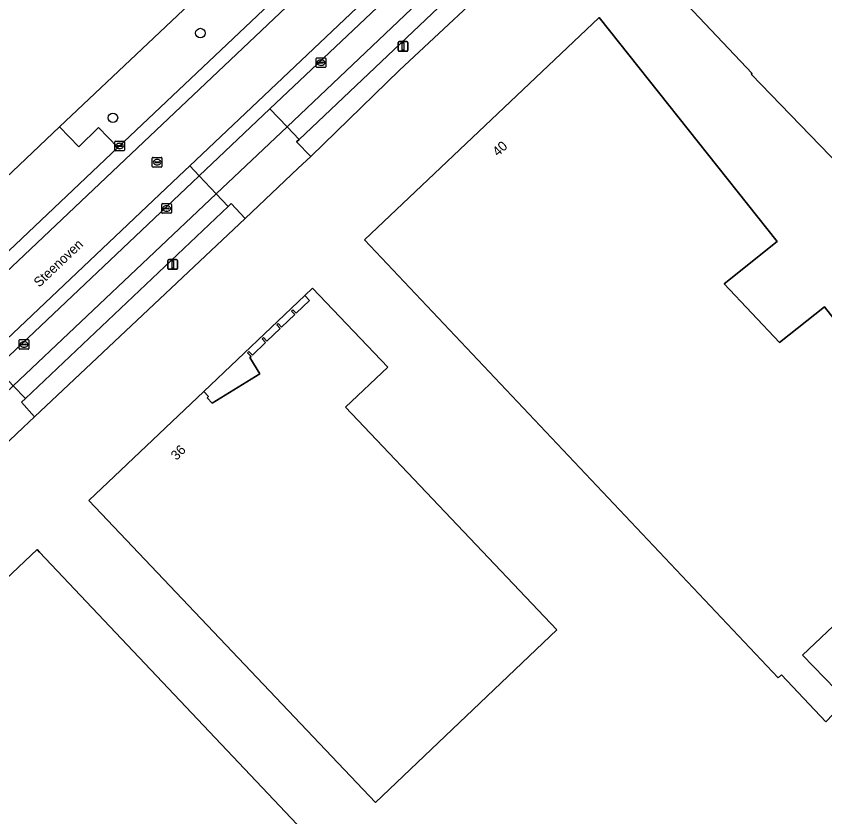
# Model space of a CAD drawing. Extents: x 156702 to 158052, y 387630 to 388992.
# Drawn here: x 157710.6 to 157794.6, y 388328.3 to 388411.3 of the extents above; entities that cross this region are included whole.
import ezdxf

# ---------------------------------------------------------------- set-up
doc = ezdxf.new("R2010")
doc.units = 0
for name, color, linetype in [('IMGEO_Berm_groen', 7, 'Continuous'), ('IMGEO_Boom', 7, 'Continuous'), ('IMGEO_Erf', 7, 'Continuous'), ('IMGEO_Groenvoorziening', 7, 'Continuous'), ('IMGEO_Kolk', 7, 'Continuous'), ('IMGEO_Lichtmast', 7, 'Continuous'), ('IMGEO_Openbare_ruimte_label', 7, 'Continuous'), ('IMGEO_Pand', 7, 'Continuous'), ('IMGEO_Pand_nummerreeks', 7, 'Continuous'), ('IMGEO_Pand_overbouw', 7, 'Continuous'), ('IMGEO_Parkeervlak_open', 7, 'Continuous'), ('IMGEO_Rijbaan_lokaal_gesloten', 7, 'Continuous'), ('IMGEO_Rijbaan_lokaal_open', 7, 'Continuous'), ('IMGEO_Rioolput', 7, 'Continuous'), ('IMGEO_Voetpad_open', 7, 'Continuous')]:
    doc.layers.add(name, color=color, linetype=linetype)

msp = doc.modelspace()

# ---------------------------------------------------------------- linework, layer by layer
at = {"layer": 'IMGEO_Berm_groen'}
msp.add_lwpolyline([(157772.807, 388446.508), (157769.024, 388450.72), (157715.141, 388399.858), (157717.133, 388397.781), (157719.197, 388399.804), (157721.207, 388397.728)], close=True, dxfattribs=at)
at = {"layer": 'IMGEO_Boom'}
for centre in [(157729.754, 388409.596), (157720.687, 388400.808)]:
    msp.add_circle(centre, 0.489, dxfattribs=at)
at = {"layer": 'IMGEO_Erf'}
for points in [[(157828.567, 388476.717), (157827.02, 388475.574), (157819.744, 388469.314), (157819.109, 388469.983), (157810.78, 388462.732), (157797.894, 388450.521), (157792.808, 388445.559), (157792.292, 388445.075), (157782.368, 388435.768), (157780.291, 388433.819), (157770.375, 388424.519), (157762.137, 388416.71), (157750.411, 388405.749), (157741.215, 388396.791), (157739.918, 388395.57), (157734.391, 388390.366), (157712.553, 388369.817), (157711.355, 388368.682), (157705.627, 388363.261), (157681.507, 388340.173), (157681.329, 388340.003), (157675.827, 388334.804), (157653.403, 388313.608)], [(157627.449, 388318.044), (157654.429, 388341.395), (157664.141, 388350.795), (157692.355, 388378.104), (157701.62, 388386.983), (157703.834, 388389.244), (157706.743, 388391.918), (157715.141, 388399.858), (157769.024, 388450.72), (157770.108, 388451.766), (157788.87, 388469.419)]]:
    msp.add_lwpolyline(points, dxfattribs=at)
for points in [[(157828.903, 388399.086), (157819.659, 388390.335), (157810.015, 388381.225), (157800.203, 388391.612), (157786.92, 388405.336), (157787, 388405.411), (157776.631, 388416.385), (157786.895, 388426.115), (157787.273, 388425.716), (157790.124, 388428.402), (157789.758, 388428.796), (157800.014, 388438.514), (157800.858, 388437.621), (157810.402, 388427.538), (157805.987, 388423.319), (157811.695, 388417.284)], [(157806.234, 388360.185), (157809.591, 388362.808), (157810.178, 388362.057), (157792.22, 388345.104), (157796.799, 388340.392), (157796.228, 388339.804), (157794.642, 388338.17), (157790.051, 388343.057), (157789.718, 388342.742), (157746.795, 388388.164), (157771.153, 388411.207), (157789.607, 388387.965), (157784.094, 388383.587), (157789.838, 388377.519), (157794.502, 388381.196), (157801.581, 388372.219), (157797.749, 388369.197)], [(157766.761, 388347.717), (157747.912, 388329.809), (157718.168, 388361.134), (157730.101, 388372.436), (157730.596, 388371.913), (157730.458, 388371.783), (157730.995, 388371.216), (157735.928, 388374.253), (157734.902, 388375.963), (157735.012, 388376.068), (157734.656, 388376.445), (157734.801, 388376.582), (157735.157, 388376.207), (157736.525, 388377.514), (157736.173, 388377.885), (157736.318, 388378.023), (157736.67, 388377.652), (157738.04, 388378.961), (157737.695, 388379.325), (157737.84, 388379.462), (157738.185, 388379.099), (157739.556, 388380.409), (157739.216, 388380.768), (157739.361, 388380.905), (157739.701, 388380.547), (157741.072, 388381.858), (157740.599, 388382.381), (157741.409, 388383.159), (157749.206, 388374.95), (157744.833, 388370.797)], [(157760.718, 388305.402), (157736.41, 388282.4), (157688.517, 388333.056), (157712.821, 388356.047), (157713.077, 388355.777), (157737.37, 388330.09)]]:
    msp.add_lwpolyline(points, close=True, dxfattribs=at)
at = {"layer": 'IMGEO_Groenvoorziening'}
for points in [[(157741.215, 388396.791), (157750.411, 388405.749), (157762.137, 388416.71), (157760.733, 388418.234), (157760.352, 388417.858), (157740.012, 388398.572), (157739.731, 388398.3)], [(157712.553, 388369.817), (157734.391, 388390.366), (157732.958, 388391.909), (157732.641, 388391.608), (157711.595, 388371.705), (157711.202, 388371.333)]]:
    msp.add_lwpolyline(points, close=True, dxfattribs=at)
at = {"layer": 'IMGEO_Kolk'}
for p, q in [((157741.769, 388406.1), (157741.769, 388406.952)), ((157741.844, 388407.026), (157742.696, 388407.026)), ((157742.028, 388406.52), (157742.028, 388406.532)), ((157742.466, 388406.483), (157742.068, 388406.483)), ((157742.071, 388406.569), (157742.469, 388406.569)), ((157742.257, 388406.806), (157742.282, 388406.806)), ((157742.512, 388406.532), (157742.512, 388406.52)), ((157742.77, 388406.952), (157742.77, 388406.1)), ((157742.696, 388406.026), (157741.844, 388406.026)), ((157742.28, 388406.246), (157742.255, 388406.246)), ((157720.874, 388397.461), (157720.874, 388398.313)), ((157720.949, 388398.387), (157721.801, 388398.387)), ((157721.362, 388398.167), (157721.387, 388398.167)), ((157721.875, 388398.313), (157721.875, 388397.461)), ((157721.801, 388397.387), (157720.949, 388397.387)), ((157721.133, 388397.881), (157721.133, 388397.893)), ((157721.571, 388397.844), (157721.173, 388397.844)), ((157721.176, 388397.93), (157721.574, 388397.93)), ((157721.385, 388397.607), (157721.36, 388397.607)), ((157721.617, 388397.893), (157721.617, 388397.881)), ((157725.752, 388390.979), (157725.752, 388391.831)), ((157725.827, 388391.905), (157726.679, 388391.905)), ((157726.011, 388391.399), (157726.011, 388391.411)), ((157726.054, 388391.448), (157726.452, 388391.448)), ((157726.24, 388391.685), (157726.265, 388391.685)), ((157726.495, 388391.411), (157726.495, 388391.399)), ((157726.753, 388391.831), (157726.753, 388390.979)), ((157726.679, 388390.905), (157725.827, 388390.905)), ((157726.449, 388391.362), (157726.051, 388391.362)), ((157726.263, 388391.125), (157726.238, 388391.125)), ((157710.957, 388376.883), (157710.957, 388377.735)), ((157711.032, 388377.809), (157711.884, 388377.809)), ((157711.216, 388377.303), (157711.216, 388377.315)), ((157711.654, 388377.266), (157711.256, 388377.266)), ((157711.259, 388377.352), (157711.657, 388377.352)), ((157711.445, 388377.589), (157711.47, 388377.589)), ((157711.7, 388377.315), (157711.7, 388377.303)), ((157711.958, 388377.735), (157711.958, 388376.883)), ((157711.884, 388376.809), (157711.032, 388376.809)), ((157711.468, 388377.029), (157711.443, 388377.029))]:
    msp.add_line(p, q, dxfattribs=at)
for points in [[(157741.769, 388406.1), (157741.769, 388406.952)], [(157741.844, 388407.026), (157742.696, 388407.026)], [(157742.77, 388406.952), (157742.77, 388406.1)], [(157742.696, 388406.026), (157741.844, 388406.026)], [(157720.874, 388397.461), (157720.874, 388398.313)], [(157720.949, 388398.387), (157721.801, 388398.387)], [(157721.875, 388398.313), (157721.875, 388397.461)], [(157721.801, 388397.387), (157720.949, 388397.387)], [(157725.752, 388390.979), (157725.752, 388391.831)], [(157725.827, 388391.905), (157726.679, 388391.905)], [(157726.753, 388391.831), (157726.753, 388390.979)], [(157726.679, 388390.905), (157725.827, 388390.905)], [(157710.957, 388376.883), (157710.957, 388377.735)], [(157711.032, 388377.809), (157711.884, 388377.809)], [(157711.958, 388377.735), (157711.958, 388376.883)], [(157711.884, 388376.809), (157711.032, 388376.809)]]:
    msp.add_lwpolyline(points, dxfattribs=at)
for centre, radius, start, end in [((157741.846, 388406.95), 0.0765, 91.55205, 178.44795), ((157741.846, 388406.95), 0.0765, 91.55205, 178.44795), ((157742.068, 388406.529), 0.0403, 85.87752, 175.75265), ((157742.065, 388406.519), 0.0366, 178.93798, 274.71019), ((157742.469, 388406.526), 0.043, 264.86636, 352.45326), ((157742.473, 388406.531), 0.0386, 1.73085, 96.63898), ((157742.694, 388406.95), 0.0765, 1.55205, 88.44795), ((157742.694, 388406.95), 0.0765, 1.55205, 88.44795), ((157741.846, 388406.102), 0.0765, 181.55205, 268.44795), ((157741.846, 388406.102), 0.0765, 181.55205, 268.44795), ((157742.694, 388406.102), 0.0765, 271.55205, 358.44795), ((157742.694, 388406.102), 0.0765, 271.55205, 358.44795), ((157720.951, 388398.311), 0.0765, 91.55205, 178.44795), ((157720.951, 388398.311), 0.0765, 91.55205, 178.44795), ((157721.799, 388398.311), 0.0765, 1.55205, 88.44795), ((157721.799, 388398.311), 0.0765, 1.55205, 88.44795), ((157720.951, 388397.463), 0.0765, 181.55205, 268.44795), ((157720.951, 388397.463), 0.0765, 181.55205, 268.44795), ((157721.173, 388397.89), 0.0403, 85.87752, 175.75265), ((157721.17, 388397.88), 0.0366, 178.93798, 274.71019), ((157721.574, 388397.887), 0.043, 264.86636, 352.45326), ((157721.578, 388397.892), 0.0386, 1.73085, 96.63898), ((157721.799, 388397.463), 0.0765, 271.55205, 358.44795), ((157721.799, 388397.463), 0.0765, 271.55205, 358.44795), ((157725.829, 388391.829), 0.0765, 91.55205, 178.44795), ((157725.829, 388391.829), 0.0765, 91.55205, 178.44795), ((157726.051, 388391.408), 0.0403, 85.87752, 175.75265), ((157726.048, 388391.398), 0.0366, 178.93798, 274.71019), ((157726.452, 388391.405), 0.043, 264.86636, 352.45326), ((157726.456, 388391.41), 0.0386, 1.73085, 96.63898), ((157726.677, 388391.829), 0.0765, 1.55205, 88.44795), ((157726.677, 388391.829), 0.0765, 1.55205, 88.44795), ((157725.829, 388390.981), 0.0765, 181.55205, 268.44795), ((157725.829, 388390.981), 0.0765, 181.55205, 268.44795), ((157726.677, 388390.981), 0.0765, 271.55205, 358.44795), ((157726.677, 388390.981), 0.0765, 271.55205, 358.44795), ((157711.034, 388377.733), 0.0765, 91.55205, 178.44795), ((157711.034, 388377.733), 0.0765, 91.55205, 178.44795), ((157711.256, 388377.312), 0.0403, 85.87752, 175.75265), ((157711.253, 388377.302), 0.0366, 178.93798, 274.71019), ((157711.657, 388377.309), 0.043, 264.86636, 352.45326), ((157711.661, 388377.314), 0.0386, 1.73085, 96.63898), ((157711.882, 388377.733), 0.0765, 1.55205, 88.44795), ((157711.882, 388377.733), 0.0765, 1.55205, 88.44795), ((157711.034, 388376.885), 0.0765, 181.55205, 268.44795), ((157711.034, 388376.885), 0.0765, 181.55205, 268.44795), ((157711.882, 388376.885), 0.0765, 271.55205, 358.44795), ((157711.882, 388376.885), 0.0765, 271.55205, 358.44795)]:
    msp.add_arc(centre, radius, start, end, dxfattribs=at)
for centre, major_axis, ratio, start_param, end_param in [((157742.256, 388406.526), (-0.387, 0.002), 0.722429, 4.712389, 7.853982), ((157742.281, 388406.526), (-0.39, 0.002), 0.717154, 1.570796, 4.712389), ((157721.361, 388397.887), (-0.387, 0.002), 0.722429, 4.712389, 7.853982), ((157721.386, 388397.887), (-0.39, 0.002), 0.717154, 1.570796, 4.712389), ((157726.239, 388391.405), (-0.387, 0.002), 0.722429, 4.712389, 7.853982), ((157726.264, 388391.405), (-0.39, 0.002), 0.717154, 1.570796, 4.712389), ((157711.444, 388377.309), (-0.387, 0.002), 0.722429, 4.712389, 7.853982), ((157711.469, 388377.309), (-0.39, 0.002), 0.717154, 1.570796, 4.712389)]:
    msp.add_ellipse(centre, major_axis=major_axis, ratio=ratio, start_param=start_param, end_param=end_param, dxfattribs=at)
at = {"layer": 'IMGEO_Lichtmast'}
for p, q in [((157750.287, 388407.805), (157750.287, 388408.605)), ((157750.287, 388408.605), (157750.287, 388407.805)), ((157750.387, 388408.705), (157751.177, 388408.705)), ((157751.177, 388408.705), (157750.387, 388408.705)), ((157751.277, 388408.605), (157751.277, 388407.805)), ((157751.277, 388407.805), (157751.277, 388408.605)), ((157751.177, 388407.705), (157750.387, 388407.705)), ((157750.387, 388407.705), (157751.177, 388407.705)), ((157726.395, 388385.198), (157726.395, 388385.998)), ((157726.395, 388385.998), (157726.395, 388385.198)), ((157726.495, 388386.098), (157727.285, 388386.098)), ((157727.285, 388386.098), (157726.495, 388386.098)), ((157727.385, 388385.998), (157727.385, 388385.198)), ((157727.385, 388385.198), (157727.385, 388385.998)), ((157727.285, 388385.098), (157726.495, 388385.098)), ((157726.495, 388385.098), (157727.285, 388385.098))]:
    msp.add_line(p, q, dxfattribs=at)
for points in [[(157750.707, 388408.58), (157750.857, 388408.58), (157750.857, 388407.83), (157750.707, 388407.83), (157750.707, 388408.58)], [(157726.815, 388385.973), (157726.965, 388385.973), (157726.965, 388385.223), (157726.815, 388385.223), (157726.815, 388385.973)]]:
    msp.add_lwpolyline(points, dxfattribs=at)
for centre, start, end in [((157750.387, 388408.605), 90, 180), ((157750.387, 388408.605), 90, 180), ((157751.177, 388408.605), 0, 90), ((157751.177, 388408.605), 360, 90), ((157750.387, 388407.805), 180, 270), ((157750.387, 388407.805), 180, 270), ((157751.177, 388407.805), 270, 0), ((157751.177, 388407.805), 270, 0), ((157726.495, 388385.998), 90, 180), ((157726.495, 388385.998), 90, 180), ((157727.285, 388385.998), 0, 90), ((157727.285, 388385.998), 360, 90), ((157726.495, 388385.198), 180, 270), ((157726.495, 388385.198), 180, 270), ((157727.285, 388385.198), 270, 0), ((157727.285, 388385.198), 270, 0)]:
    msp.add_arc(centre, 0.1, start, end, dxfattribs=at)
at = {"layer": 'IMGEO_Pand'}
for points in [[(157800.858, 388437.621), (157800.014, 388438.514), (157789.758, 388428.796), (157790.124, 388428.402), (157787.273, 388425.716), (157786.895, 388426.115), (157776.631, 388416.385), (157787, 388405.411), (157786.92, 388405.336), (157800.203, 388391.612), (157810.015, 388381.225), (157819.659, 388390.335), (157828.903, 388399.086), (157811.695, 388417.284), (157805.987, 388423.319), (157810.402, 388427.538)], [(157794.502, 388381.196), (157789.838, 388377.519), (157784.094, 388383.587), (157789.607, 388387.965), (157771.153, 388411.207), (157746.795, 388388.164), (157789.718, 388342.742), (157790.051, 388343.057), (157794.642, 388338.17), (157796.228, 388339.804), (157796.799, 388340.392), (157792.22, 388345.104), (157810.178, 388362.057), (157809.591, 388362.808), (157806.234, 388360.185), (157797.749, 388369.197), (157801.581, 388372.219)], [(157730.101, 388372.436), (157718.168, 388361.134), (157747.912, 388329.809), (157766.761, 388347.717), (157744.833, 388370.797), (157749.206, 388374.95), (157741.409, 388383.159), (157740.599, 388382.381), (157741.072, 388381.858), (157739.701, 388380.547), (157739.361, 388380.905), (157739.216, 388380.768), (157739.556, 388380.409), (157738.185, 388379.099), (157737.84, 388379.462), (157737.695, 388379.325), (157738.04, 388378.961), (157736.67, 388377.652), (157736.318, 388378.023), (157736.173, 388377.885), (157736.525, 388377.514), (157735.157, 388376.207), (157734.801, 388376.582), (157734.656, 388376.445), (157735.012, 388376.068), (157734.902, 388375.963), (157735.928, 388374.253), (157730.995, 388371.216), (157730.458, 388371.783), (157730.596, 388371.913)], [(157713.077, 388355.777), (157712.821, 388356.047), (157688.517, 388333.056), (157736.41, 388282.4), (157760.718, 388305.402), (157737.37, 388330.09)]]:
    msp.add_lwpolyline(points, close=True, dxfattribs=at)
at = {"layer": 'IMGEO_Pand_overbouw'}
msp.add_lwpolyline([(157740.599, 388382.381), (157730.101, 388372.436), (157730.596, 388371.913), (157730.458, 388371.783), (157730.995, 388371.216), (157735.928, 388374.253), (157734.902, 388375.963), (157735.012, 388376.068), (157734.656, 388376.445), (157734.801, 388376.582), (157735.157, 388376.207), (157736.525, 388377.514), (157736.173, 388377.885), (157736.318, 388378.023), (157736.67, 388377.652), (157738.04, 388378.961), (157737.695, 388379.325), (157737.84, 388379.462), (157738.185, 388379.099), (157739.556, 388380.409), (157739.216, 388380.768), (157739.361, 388380.905), (157739.701, 388380.547), (157741.072, 388381.858)], close=True, dxfattribs=at)
at = {"layer": 'IMGEO_Parkeervlak_open'}
for points in [[(157759.112, 388419.181), (157757.354, 388421.039), (157736.97, 388401.746), (157738.748, 388399.867)], [(157731.392, 388392.929), (157729.626, 388394.795), (157728.896, 388394.105), (157708.575, 388374.873), (157710.331, 388373.018)]]:
    msp.add_lwpolyline(points, close=True, dxfattribs=at)
at = {"layer": 'IMGEO_Rijbaan_lokaal_gesloten'}
for points in [[(157925.989, 388541.781), (157925.789, 388544.405), (157924.816, 388544.354), (157921.978, 388543.651), (157920.425, 388542.954), (157916.373, 388540.433), (157884.271, 388521.013), (157881.592, 388519.374), (157838.65, 388493.098), (157832.229, 388488.942), (157827.136, 388485.429), (157822.012, 388481.702), (157814.126, 388475.59), (157808.05, 388470.514), (157801.977, 388465.115), (157800.565, 388463.859), (157728.664, 388395.811), (157729.626, 388394.795), (157736.97, 388401.746), (157757.354, 388421.039), (157766.1, 388429.315), (157787.371, 388449.448), (157794.773, 388456.453), (157801.348, 388462.676)], [(157722.575, 388397.084), (157798.497, 388468.895), (157797.546, 388469.921), (157795.288, 388467.846), (157773.891, 388447.573), (157772.807, 388446.508), (157721.207, 388397.728), (157693.937, 388371.932), (157669.377, 388348.694), (157655.751, 388335.812), (157635.35, 388316.566)], [(157640.155, 388312.044), (157727.538, 388394.745), (157728.664, 388395.811), (157800.565, 388463.859), (157801.977, 388465.115), (157798.497, 388468.895), (157722.575, 388397.084), (157652.853, 388331.137), (157631.518, 388311.458)], [(157631.518, 388311.458), (157652.853, 388331.137), (157722.575, 388397.084)], [(157728.896, 388394.105), (157729.626, 388394.795), (157728.664, 388395.811), (157727.538, 388394.745), (157640.155, 388312.044)], [(157640.555, 388310.496), (157643.842, 388313.607), (157651.108, 388320.484), (157670.693, 388339.02), (157678.712, 388346.609), (157701.237, 388367.928), (157708.575, 388374.873), (157728.896, 388394.105)]]:
    msp.add_lwpolyline(points, dxfattribs=at)
at = {"layer": 'IMGEO_Rijbaan_lokaal_open'}
msp.add_lwpolyline([(157692.355, 388378.104), (157693.968, 388376.402), (157691.713, 388374.285), (157693.937, 388371.932), (157721.207, 388397.728), (157719.197, 388399.804), (157717.133, 388397.781), (157715.141, 388399.858), (157706.743, 388391.918), (157708.43, 388390.038), (157703.228, 388385.256), (157701.62, 388386.983)], close=True, dxfattribs=at)
at = {"layer": 'IMGEO_Rioolput'}
for p, q in [((157724.771, 388395.772), (157724.771, 388396.624)), ((157724.846, 388396.698), (157725.698, 388396.698)), ((157725.259, 388396.478), (157725.284, 388396.478)), ((157725.772, 388396.624), (157725.772, 388395.772)), ((157725.698, 388395.698), (157724.846, 388395.698)), ((157725.03, 388396.192), (157725.03, 388396.204)), ((157725.468, 388396.155), (157725.07, 388396.155)), ((157725.073, 388396.241), (157725.471, 388396.241)), ((157725.282, 388395.918), (157725.257, 388395.918)), ((157725.514, 388396.204), (157725.514, 388396.192))]:
    msp.add_line(p, q, dxfattribs=at)
for points in [[(157724.771, 388395.772), (157724.771, 388396.624)], [(157724.846, 388396.698), (157725.698, 388396.698)], [(157725.772, 388396.624), (157725.772, 388395.772)], [(157725.698, 388395.698), (157724.846, 388395.698)]]:
    msp.add_lwpolyline(points, dxfattribs=at)
for centre, radius, start, end in [((157724.848, 388396.622), 0.0765, 91.55205, 178.44795), ((157724.848, 388396.622), 0.0765, 91.55205, 178.44795), ((157725.696, 388396.622), 0.0765, 1.55205, 88.44795), ((157725.696, 388396.622), 0.0765, 1.55205, 88.44795), ((157724.848, 388395.774), 0.0765, 181.55205, 268.44795), ((157724.848, 388395.774), 0.0765, 181.55205, 268.44795), ((157725.07, 388396.201), 0.0403, 85.87752, 175.75265), ((157725.067, 388396.191), 0.0366, 178.93798, 274.71019), ((157725.471, 388396.198), 0.043, 264.86636, 352.45326), ((157725.475, 388396.203), 0.0386, 1.73085, 96.63898), ((157725.696, 388395.774), 0.0765, 271.55205, 358.44795), ((157725.696, 388395.774), 0.0765, 271.55205, 358.44795)]:
    msp.add_arc(centre, radius, start, end, dxfattribs=at)
for centre, major_axis, ratio, start_param, end_param in [((157725.258, 388396.198), (-0.387, 0.002), 0.722429, 4.712389, 7.853982), ((157725.283, 388396.198), (-0.39, 0.002), 0.717154, 1.570796, 4.712389)]:
    msp.add_ellipse(centre, major_axis=major_axis, ratio=ratio, start_param=start_param, end_param=end_param, dxfattribs=at)
at = {"layer": 'IMGEO_Voetpad_open'}
for points in [[(157740.012, 388398.572), (157760.352, 388417.858), (157759.112, 388419.181), (157738.748, 388399.867)], [(157738.748, 388399.867), (157736.97, 388401.746), (157729.626, 388394.795), (157731.392, 388392.929)], [(157739.918, 388395.57), (157741.215, 388396.791), (157739.731, 388398.3), (157740.012, 388398.572), (157738.748, 388399.867), (157731.392, 388392.929), (157732.641, 388391.608), (157732.958, 388391.909), (157734.391, 388390.366)], [(157710.331, 388373.018), (157711.595, 388371.705), (157732.641, 388391.608), (157731.392, 388392.929)], [(157711.355, 388368.682), (157712.553, 388369.817), (157711.202, 388371.333), (157711.595, 388371.705), (157710.331, 388373.018), (157702.996, 388366.069), (157704.246, 388364.753), (157705.627, 388363.261)]]:
    msp.add_lwpolyline(points, close=True, dxfattribs=at)

# ---------------------------------------------------------------- texts
at = {"layer": 'IMGEO_Openbare_ruimte_label'}
msp.add_text('Steenoven', height=1, rotation=43.4606, dxfattribs=at).set_placement((157713.039, 388383.184))
at = {"layer": 'IMGEO_Pand_nummerreeks'}
for s, rotation, p in [('40', 43.41301, (157760.632, 388396.739)), ('36', 45.40951, (157727.287, 388365.23))]:
    msp.add_text(s, height=1, rotation=rotation, dxfattribs=at).set_placement(p)

doc.saveas('drawing.dxf')
